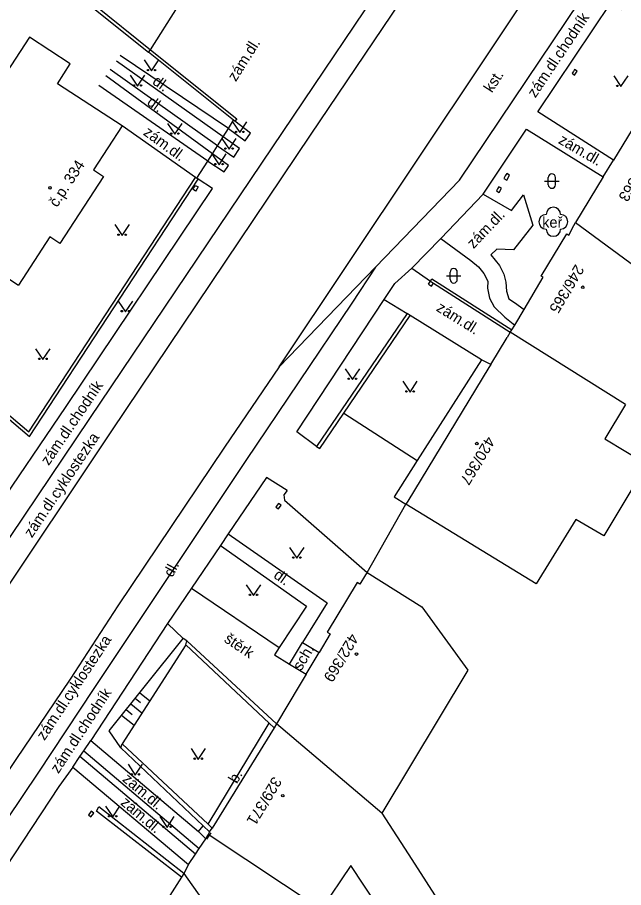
# Model space of a CAD drawing. Extents: x -577457 to -568404, y -1208466 to -1201387.
# Drawn here: x -569030.8 to -568989, y -1204521.3 to -1204461.2 of the extents above; entities that cross this region are included whole.
import ezdxf

# ---------------------------------------------------------------- set-up
doc = ezdxf.new("R2010")
doc.units = 0
for name, color, linetype in [('BUDOVY_MĚŘ', 7, 'Continuous'), ('BUDOVY_NEMĚŘ', 7, 'Continuous'), ('OBVOD_PILÍŘE', 7, 'Continuous'), ('POMOC_POPIS', 7, 'Continuous'), ('ROZHRANÍ_PLOCH', 7, 'Continuous'), ('VÝŠKOPIS', 7, 'Continuous'), ('ZELEŇ', 7, 'Continuous'), ('ZN_BUDOV', 7, 'Continuous'), ('ZN_DOPLŇKOVÉ', 7, 'Continuous'), ('ZN_KULTUR', 7, 'Continuous'), ('Č_POPIS_ORIENT', 7, 'Continuous')]:
    doc.layers.add(name, color=color, linetype=linetype)

msp = doc.modelspace()

# ---------------------------------------------------------------- linework, layer by layer
at = {"layer": 'BUDOVY_MĚŘ'}
for points in [[(-568987.75, -1204467.9), (-568989.69, -1204471.07)], [(-569023.6, -1204468.71), (-569025.58, -1204471.74), (-569024.89, -1204472.19), (-569027.91, -1204476.83), (-569028.61, -1204476.37), (-569030.77, -1204479.7)], [(-568990.39, -1204472.21), (-568992.32, -1204475.36)], [(-568992.43, -1204475.58), (-568992.32, -1204475.36)], [(-568995.85, -1204481.37), (-568994.54, -1204479.15), (-568994.68, -1204479.07), (-568992.9, -1204476.16), (-568992.76, -1204476.24), (-568992.43, -1204475.58)], [(-568996.71, -1204482.78), (-568996.51, -1204482.45)], [(-568996.81, -1204482.95), (-568997.03, -1204483.31)], [(-568996.81, -1204482.95), (-568996.71, -1204482.78)], [(-568998.16, -1204485.17), (-568998.29, -1204485.38)], [(-568998.29, -1204485.38), (-569003.89, -1204494.6)], [(-569003.89, -1204494.6), (-569004.02, -1204494.81)], [(-569006.7, -1204499.52), (-569006.8, -1204499.69)], [(-569006.8, -1204499.69), (-569007.19, -1204500.34), (-569007.39, -1204500.22), (-569009.45, -1204503.65), (-569009.25, -1204503.77), (-569010.01, -1204505.04)], [(-569010.9, -1204506.54), (-569011.38, -1204507.35)], [(-569011.38, -1204507.35), (-569012.96, -1204509.98)], [(-569013.12, -1204510.24), (-569017.39, -1204517.17)], [(-569012.96, -1204509.98), (-569013.12, -1204510.24)], [(-569017.57, -1204517.43), (-569017.68, -1204517.6)], [(-569017.57, -1204517.43), (-569017.39, -1204517.17)], [(-569019.51, -1204520.55), (-569026.07, -1204530.87)], [(-569019.35, -1204520.3), (-569019.51, -1204520.55)]]:
    msp.add_lwpolyline(points, dxfattribs=at)
at = {"layer": 'BUDOVY_NEMĚŘ'}
for points in [[(-569023.6, -1204468.71), (-569028.08, -1204465.79), (-569027.19, -1204464.42), (-569030, -1204462.59), (-569038.05, -1204474.9), (-569030.77, -1204479.7)], [(-568992.32, -1204475.36), (-568984.72, -1204480.95)], [(-568988.87, -1204487.94), (-568996.81, -1204482.95)], [(-568988.87, -1204487.94), (-568990.29, -1204490.31), (-568987.38, -1204492.06), (-568990.35, -1204497), (-568992.28, -1204495.87), (-568995.02, -1204500.3), (-569004.02, -1204494.81)], [(-569006.7, -1204499.52), (-569002.91, -1204501.9), (-568999.75, -1204506.26), (-569005.67, -1204516.13), (-569012.96, -1204509.98)], [(-569005.67, -1204516.13), (-569003.62, -1204519.33), (-568998.25, -1204527.68), (-569001.26, -1204529.66), (-569007.81, -1204519.74), (-569009.88, -1204522.79), (-569017.68, -1204517.6)], [(-569019.35, -1204520.3), (-569013.52, -1204528.53), (-569023.39, -1204543.41), (-569021.85, -1204544.58), (-569024.99, -1204548.71)]]:
    msp.add_lwpolyline(points, dxfattribs=at)
at = {"layer": 'OBVOD_PILÍŘE'}
for points in [[(-568992.46, -1204464.94), (-568992.55, -1204465.07), (-568992.37, -1204465.2), (-568992.19, -1204464.93), (-568992.37, -1204464.81), (-568992.46, -1204464.94)], [(-568997.16, -1204472.16), (-568997.26, -1204472.33), (-568997.06, -1204472.45), (-568996.86, -1204472.11), (-568997.06, -1204471.99), (-568997.16, -1204472.16)], [(-569018.45, -1204473.06), (-569018.54, -1204473.2), (-569018.72, -1204473.08), (-569018.55, -1204472.81), (-569018.36, -1204472.92), (-569018.45, -1204473.06)], [(-568997.69, -1204473.04), (-568997.77, -1204473.18), (-568997.58, -1204473.29), (-568997.42, -1204473.01), (-568997.61, -1204472.9), (-568997.69, -1204473.04)], [(-569012.91, -1204494.89), (-569013, -1204495.02), (-569012.81, -1204495.14), (-569012.64, -1204494.88), (-569012.82, -1204494.76), (-569012.91, -1204494.89)], [(-569025.84, -1204516.13), (-569025.93, -1204516.26), (-569025.76, -1204516.39), (-569025.57, -1204516.13), (-569025.75, -1204516), (-569025.84, -1204516.13)]]:
    msp.add_lwpolyline(points, dxfattribs=at)
at = {"layer": 'ROZHRANÍ_PLOCH'}
for points in [[(-569036, -1204504), (-569030.38, -1204495.64), (-569025.84, -1204488.9), (-569012.5, -1204469.1), (-569004.73, -1204457.56), (-568998.44, -1204448.17), (-568993.15, -1204439.75), (-568989.09, -1204433.76)], [(-569036, -1204504), (-569035.52, -1204504.03), (-569034.54, -1204503.88), (-569033.67, -1204503.37), (-569033.29, -1204503.05), (-569032.66, -1204502.2), (-569024.31, -1204489.76), (-569010.6, -1204469.35), (-569003.1, -1204458.21), (-568998.07, -1204450.74), (-568992.28, -1204441.79)], [(-569012.78, -1204485.33), (-568984.27, -1204442.65)], [(-569006.11, -1204478.46), (-569000.31, -1204472.46), (-568989.22, -1204455.94), (-568986.96, -1204449.86)], [(-568989.69, -1204471.07), (-568994.91, -1204467.74), (-568989.85, -1204460.19), (-568989.1, -1204460.68), (-568987.95, -1204458.95), (-568988.74, -1204458.58), (-568987.97, -1204457.25)], [(-569016.27, -1204468.88), (-569023.74, -1204463.84)], [(-569016.63, -1204469.45), (-569024, -1204464.23)], [(-569017.38, -1204470.63), (-569024.73, -1204465.25)], [(-569017.02, -1204470.08), (-569024.43, -1204464.82)], [(-569017.69, -1204471.13), (-569025.22, -1204465.92)], [(-569018.55, -1204472.26), (-569023.6, -1204468.71)], [(-569016.27, -1204468.88), (-569015.12, -1204469.73), (-569014.75, -1204469.21), (-569015.83, -1204468.38)], [(-568998.69, -1204473.42), (-568995.69, -1204468.94), (-568990.39, -1204472.21)], [(-569017.02, -1204470.08), (-569015.89, -1204470.87), (-569015.5, -1204470.27), (-569016.63, -1204469.45)], [(-569017.69, -1204471.13), (-569016.56, -1204471.88), (-569016.26, -1204471.43), (-569017.38, -1204470.63)], [(-569043.89, -1204481.18), (-569034.45, -1204487.52), (-569037.62, -1204492.26), (-569032.58, -1204495.58), (-569027.47, -1204488.07), (-569017.36, -1204473.02), (-569018.37, -1204472.38)], [(-569001.6, -1204476.47), (-568998.69, -1204473.42)], [(-568998.69, -1204473.42), (-568996.74, -1204474.54), (-568995.89, -1204473.45), (-568995.26, -1204475.55), (-568996.6, -1204477.26), (-568997.74, -1204477.22), (-568998.15, -1204477.6), (-568997.56, -1204478.34), (-568997.25, -1204478.94), (-568997.13, -1204479.5), (-568997.07, -1204480.1), (-568996.91, -1204480.64), (-568996.53, -1204480.9), (-568995.85, -1204481.37)], [(-569001.6, -1204476.47), (-569003.61, -1204478.53)], [(-569001.6, -1204476.47), (-568999.54, -1204478), (-568999, -1204478.43), (-568998.64, -1204478.88), (-568998.37, -1204479.43), (-568998.38, -1204479.9), (-568998.24, -1204480.59), (-568997.92, -1204481.19), (-568997.2, -1204481.9), (-568996.51, -1204482.45)], [(-569006.11, -1204478.46), (-569007.76, -1204480.94), (-569015.06, -1204491.79), (-569025.56, -1204507.53), (-569029.44, -1204513.37), (-569035.84, -1204522.9), (-569041, -1204530.75), (-569047.41, -1204540.41), (-569060.29, -1204559.54), (-569066.68, -1204568.82)], [(-569012.78, -1204485.33), (-569006.11, -1204478.46)], [(-569005.52, -1204480.68), (-569004.78, -1204479.57), (-569003.61, -1204478.53)], [(-569003.61, -1204478.53), (-569002.32, -1204479.42)], [(-569010.18, -1204490.84), (-569011.56, -1204489.81), (-569005.52, -1204480.68)], [(-569005.52, -1204480.68), (-569003.93, -1204481.66)], [(-568998.81, -1204484.86), (-569003.72, -1204481.8)], [(-568998.81, -1204484.86), (-569003.24, -1204491.79)], [(-568998.16, -1204485.17), (-568998.81, -1204484.86)], [(-569012.78, -1204485.33), (-569016.54, -1204490.88), (-569023.9, -1204501.83), (-569027.19, -1204506.88), (-569030.94, -1204512.44), (-569037.26, -1204521.85), (-569042.5, -1204529.74), (-569048.92, -1204539.35), (-569061.68, -1204558.45), (-569065, -1204563.28), (-569068.04, -1204567.6), (-569069.36, -1204569.52)], [(-569008.31, -1204488.54), (-569003.24, -1204491.79)], [(-569003.24, -1204491.79), (-569004.84, -1204494.3)], [(-569012.22, -1204493.87), (-569013.65, -1204492.96), (-569016.3, -1204496.87)], [(-569012.22, -1204493.87), (-569012.44, -1204494.17), (-569012.4, -1204494.54), (-569006.7, -1204499.52)], [(-569016.3, -1204496.87), (-569016.83, -1204497.66)], [(-569016.3, -1204496.87), (-569009.46, -1204501.61), (-569011.15, -1204504.36)], [(-569016.83, -1204497.66), (-569018.83, -1204500.61)], [(-569016.83, -1204497.66), (-569010.89, -1204501.85), (-569012.76, -1204504.7)], [(-569018.83, -1204500.61), (-569020.48, -1204503.04)], [(-569018.83, -1204500.61), (-569012.76, -1204504.7)], [(-569020.48, -1204503.04), (-569025.78, -1204511.13)], [(-569019.4, -1204504.08), (-569020.48, -1204503.04)], [(-569019.14, -1204504.25), (-569019.4, -1204504.08)], [(-569012.76, -1204504.7), (-569013.1, -1204505.21), (-569012.06, -1204505.85)], [(-569017.67, -1204516.9), (-569013.46, -1204509.92)], [(-569026.25, -1204511.84), (-569025.78, -1204511.13)], [(-569025.78, -1204511.13), (-569018.33, -1204517.41)], [(-569026.54, -1204512.23), (-569026.25, -1204511.84)], [(-569026.25, -1204511.84), (-569018.28, -1204518.58)], [(-569027.02, -1204512.96), (-569026.54, -1204512.23)], [(-569018.54, -1204518.96), (-569026.54, -1204512.23)], [(-569027.02, -1204512.96), (-569027.98, -1204514.3), (-569034.17, -1204523.67), (-569039.66, -1204531.7)], [(-569027.02, -1204512.96), (-569019.02, -1204519.68)], [(-569018.33, -1204517.41), (-569018.01, -1204517.01)], [(-569018.33, -1204517.41), (-569017.82, -1204517.91)]]:
    msp.add_lwpolyline(points, dxfattribs=at)
at = {"layer": 'VÝŠKOPIS'}
for points in [[(-569023.7, -1204511.62), (-569024.51, -1204510.45), (-569019.4, -1204504.08)], [(-569019.22, -1204504.51), (-569023.6, -1204511.35)], [(-569022.4, -1204507.82), (-569021.7, -1204508.38)], [(-569023.02, -1204508.6), (-569022.24, -1204509.22)], [(-569022.71, -1204508.21), (-569022.34, -1204508.5)], [(-569023.34, -1204508.99), (-569022.92, -1204509.32)], [(-569023.65, -1204509.38), (-569022.78, -1204510.07)]]:
    msp.add_lwpolyline(points, dxfattribs=at)
at = {"layer": 'ZELEŇ'}
msp.add_circle((-568993.84, -1204475.32), 0.0005, dxfattribs=at)
for centre, start, end in [((-568993.84, -1204474.82), 0, 179.99999), ((-568994.34, -1204475.32), 89.99999, 269.99999), ((-568993.34, -1204475.32), 270, 89.99999), ((-568993.84, -1204475.82), 179.99999, 359.99999)]:
    msp.add_arc(centre, 0.5, start, end, dxfattribs=at)
at = {"layer": 'ZN_BUDOV'}
for centre in [(-569028.59, -1204472.98), (-568991.81, -1204479.84), (-568999.12, -1204490.63), (-569007.43, -1204505.16), (-569012.52, -1204514.93)]:
    msp.add_circle(centre, 0.0875, dxfattribs=at)
at = {"layer": 'ZN_DOPLŇKOVÉ'}
for points in [[(-569025.68, -1204460.5), (-569021.78, -1204463.62)], [(-569025.54, -1204460.33), (-569021.64, -1204463.45)], [(-569021.64, -1204463.45), (-569019.78, -1204460.5)], [(-569021.78, -1204463.62), (-569021.64, -1204463.45)], [(-569021.64, -1204463.45), (-569015.69, -1204468.21), (-569015.83, -1204468.38)], [(-569015.91, -1204468.31), (-569021.78, -1204463.62)], [(-569016.27, -1204468.88), (-569015.91, -1204468.31)], [(-569015.83, -1204468.38), (-569015.91, -1204468.31)], [(-569016.63, -1204469.45), (-569016.27, -1204468.88)], [(-569017.02, -1204470.08), (-569016.63, -1204469.45)], [(-569017.38, -1204470.63), (-569017.02, -1204470.08)], [(-569017.69, -1204471.13), (-569017.38, -1204470.63)], [(-569018.46, -1204472.32), (-569017.69, -1204471.13)], [(-568990.39, -1204472.21), (-568989.69, -1204471.07)], [(-569042.54, -1204479.48), (-569030, -1204490.14), (-569018.37, -1204472.38)], [(-569042.42, -1204479.33), (-569030.05, -1204489.82), (-569018.55, -1204472.26), (-569018.46, -1204472.32)], [(-569018.37, -1204472.38), (-569018.46, -1204472.32)], [(-569002.46, -1204479.62), (-569002.32, -1204479.42)], [(-569002.46, -1204479.62), (-569002.25, -1204479.76), (-569002.11, -1204479.55)], [(-569002.32, -1204479.42), (-569002.24, -1204479.27)], [(-569002.32, -1204479.42), (-569002.11, -1204479.55)], [(-569002.24, -1204479.27), (-568996.71, -1204482.78)], [(-569002.11, -1204479.55), (-568996.81, -1204482.95)], [(-568996.51, -1204482.45), (-568995.85, -1204481.37)], [(-569003.93, -1204481.66), (-569010.18, -1204490.84)], [(-569008.31, -1204488.54), (-569003.72, -1204481.8)], [(-569003.72, -1204481.8), (-569003.93, -1204481.66)], [(-568998.16, -1204485.17), (-568997.03, -1204483.31)], [(-569009.97, -1204490.98), (-569008.31, -1204488.54)], [(-569010.18, -1204490.84), (-569009.97, -1204490.98)], [(-569004.84, -1204494.3), (-569004.02, -1204494.81)], [(-569006.7, -1204499.52), (-569004.02, -1204494.81)], [(-569019.22, -1204504.51), (-569019.14, -1204504.25)], [(-569012.96, -1204509.98), (-569019.14, -1204504.25)], [(-569012.06, -1204505.85), (-569011.15, -1204504.36)], [(-569011.15, -1204504.36), (-569010.01, -1204505.04)], [(-569019.22, -1204504.51), (-569013.46, -1204509.92)], [(-569010.9, -1204506.54), (-569010.01, -1204505.04)], [(-569012.06, -1204505.85), (-569010.9, -1204506.54)], [(-569013.46, -1204509.92), (-569013.12, -1204510.24)], [(-569023.7, -1204511.62), (-569023.6, -1204511.35)], [(-569017.67, -1204516.9), (-569023.6, -1204511.35)], [(-569023.7, -1204511.62), (-569018.01, -1204517.01)], [(-569025.38, -1204516.01), (-569025.21, -1204515.71)], [(-569019.35, -1204520.3), (-569025.21, -1204515.71)], [(-569019.51, -1204520.55), (-569025.38, -1204516.01)], [(-569017.39, -1204517.17), (-569017.67, -1204516.9)], [(-569018.01, -1204517.01), (-569017.57, -1204517.43)], [(-569017.82, -1204517.91), (-569017.68, -1204517.6)], [(-569017.48, -1204517.5), (-569017.78, -1204517.94)], [(-569018.28, -1204518.58), (-569017.82, -1204517.91)], [(-569018.54, -1204518.96), (-569018.28, -1204518.58)], [(-569019.02, -1204519.68), (-569018.54, -1204518.96)], [(-569019.02, -1204519.68), (-569019.35, -1204520.3)]]:
    msp.add_lwpolyline(points, dxfattribs=at)
at = {"layer": 'ZN_KULTUR'}
for p, q in [((-568994.44, -1204472.51), (-568993.44, -1204472.51)), ((-568994.19, -1204472.76), (-568994.19, -1204472.26)), ((-568993.69, -1204472.76), (-568993.69, -1204472.26)), ((-569001.22, -1204479.05), (-569000.22, -1204479.05)), ((-569000.97, -1204479.3), (-569000.97, -1204478.8)), ((-569000.47, -1204479.3), (-569000.47, -1204478.8))]:
    msp.add_line(p, q, dxfattribs=at)
for points in [[(-569022.08, -1204464.15), (-569021.58, -1204464.9), (-569021.08, -1204464.15)], [(-569023.05, -1204465.21), (-569022.55, -1204465.96), (-569022.05, -1204465.21)], [(-568989.67, -1204465.24), (-568989.17, -1204465.99), (-568988.67, -1204465.24)], [(-569020.47, -1204468.53), (-569019.97, -1204469.28), (-569019.47, -1204468.53)], [(-569015.99, -1204468.42), (-569015.49, -1204469.17), (-569014.99, -1204468.42)], [(-569016.73, -1204469.57), (-569016.23, -1204470.32), (-569015.73, -1204469.57)], [(-569017.42, -1204470.64), (-569016.92, -1204471.39), (-569016.42, -1204470.64)], [(-569024.11, -1204475.52), (-569023.61, -1204476.27), (-569023.11, -1204475.52)], [(-569023.88, -1204480.79), (-569023.38, -1204481.54), (-569022.88, -1204480.79)], [(-569029.58, -1204484.08), (-569029.08, -1204484.83), (-569028.58, -1204484.08)], [(-569008.21, -1204485.46), (-569007.71, -1204486.21), (-569007.21, -1204485.46)], [(-569004.23, -1204486.33), (-569003.73, -1204487.08), (-569003.23, -1204486.33)], [(-569012.05, -1204497.8), (-569011.55, -1204498.55), (-569011.05, -1204497.8)], [(-569015.04, -1204500.37), (-569014.54, -1204501.12), (-569014.04, -1204500.37)], [(-569018.85, -1204511.68), (-569018.35, -1204512.43), (-569017.85, -1204511.68)], [(-569023.2, -1204512.76), (-569022.7, -1204513.51), (-569022.2, -1204512.76)], [(-569024.76, -1204515.65), (-569024.26, -1204516.4), (-569023.76, -1204515.65)], [(-569021.01, -1204516.38), (-569020.51, -1204517.13), (-569020.01, -1204516.38)]]:
    msp.add_lwpolyline(points, dxfattribs=at)
for centre in [(-569021.83, -1204464.85), (-569021.33, -1204464.85), (-569022.8, -1204465.91), (-569022.3, -1204465.91), (-568989.42, -1204465.94), (-569020.22, -1204469.23), (-569019.72, -1204469.23), (-569015.74, -1204469.12), (-569015.24, -1204469.12), (-569016.48, -1204470.27), (-569015.98, -1204470.27), (-569017.17, -1204471.34), (-569016.67, -1204471.34), (-569023.86, -1204476.22), (-569023.36, -1204476.22), (-569023.63, -1204481.49), (-569023.13, -1204481.49), (-569029.33, -1204484.78), (-569028.83, -1204484.78), (-569007.96, -1204486.16), (-569007.46, -1204486.16), (-569003.98, -1204487.03), (-569003.48, -1204487.03), (-569011.8, -1204498.5), (-569011.3, -1204498.5), (-569014.79, -1204501.07), (-569014.29, -1204501.07), (-569018.6, -1204512.38), (-569018.1, -1204512.38), (-569022.95, -1204513.46), (-569022.45, -1204513.46), (-569024.51, -1204516.35), (-569024.01, -1204516.35), (-569020.76, -1204517.08), (-569020.26, -1204517.08)]:
    msp.add_circle(centre, 0.05, dxfattribs=at)
for centre, start, end in [((-568993.94, -1204472.26), 0, 179.99999), ((-568993.94, -1204472.76), 179.99999, 359.99999), ((-569000.72, -1204478.8), 0, 179.99999), ((-569000.72, -1204479.3), 179.99999, 359.99999)]:
    msp.add_arc(centre, 0.25, start, end, dxfattribs=at)

# ---------------------------------------------------------------- texts
at = {"layer": 'POMOC_POPIS'}
for s, rotation, p in [('zám.dl.chodník', 56.17003, (-568995.08, -1204466.81)), ('zám.dl.', 57.76824, (-569015.76, -1204465.69)), ('dl.', 324.69094, (-569021.58, -1204465.77)), ('kst.', 57.12, (-568998.08, -1204466.46)), ('dl.', 323.78269, (-569021.95, -1204467.19)), ('zám.dl.', 323.78269, (-569022.2, -1204469.28)), ('zám.dl.', 329.91002, (-568993.55, -1204469.87)), ('zám.dl.', 46.34564, (-568999.35, -1204477.22)), ('zám.dl.', 328.06813, (-569001.98, -1204481.43)), ('zám.dl.chodník', 55.80002, (-569028.68, -1204492.19)), ('zám.dl.cyklostezka', 56.12964, (-569029.84, -1204497.18)), ('dl.', 61.75001, (-569020.14, -1204499.91)), ('dl.', 324.80135, (-569013.21, -1204499.85)), ('štěrk', 326.02771, (-569016.63, -1204504.27)), ('zám.dl.cyklostezka', 56.40059, (-569028.97, -1204511.17)), ('sch.', 59.31792, (-569011.25, -1204506.36)), ('zám.dl.chodník', 56.67372, (-569028.01, -1204513.45)), ('zám.dl.', 320.08998, (-569023.64, -1204513.88)), ('b.', 59.03625, (-569015.69, -1204514.15)), ('zám.dl.', 319.96971, (-569023.77, -1204515.5))]:
    msp.add_text(s, height=0.75, rotation=rotation, dxfattribs=at).set_placement(p)
at = {"layer": 'ZELEŇ'}
msp.add_text('keř', height=0.75, dxfattribs=at).set_placement((-568994.61, -1204475.73))
at = {"layer": 'Č_POPIS_ORIENT'}
for s, rotation, p in [('334/363', 238.51001, (-568987.48, -1204470.53)), ('č.p. 334', 56.93997, (-569028.1, -1204474.37)), ('246/365', 239.39002, (-568992.31, -1204478.21)), ('420/367', 239.09999, (-568998.45, -1204490.07)), ('422/369', 239.09999, (-569007.87, -1204503.67)), ('329/371', 238.98998, (-569013.18, -1204513.56))]:
    msp.add_text(s, height=0.75, rotation=rotation, dxfattribs=at).set_placement(p)

doc.saveas('drawing.dxf')
